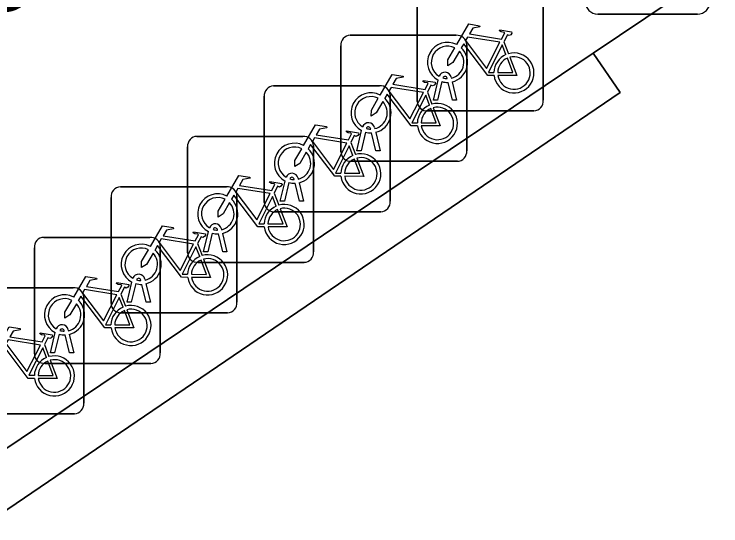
# Model space of a CAD drawing. Extents: x 161087 to 161926, y 382572 to 383873.
# Drawn here: x 161580.01 to 161585.61, y 382950.86 to 382954.92 of the extents above; entities that cross this region are included whole.
import ezdxf

# ---------------------------------------------------------------- set-up
doc = ezdxf.new("R2010")
doc.units = 0
for name, color, linetype in [('IMGEO_Afvalbak', 7, 'Continuous'), ('IMGEO_Fietsenrek', 7, 'Continuous'), ('IMGEO_Muur', 7, 'Continuous'), ('IMGEO_Openbare_ruimte_label', 7, 'Continuous'), ('IMGEO_Voetgangersgebied_open', 7, 'Continuous'), ('IMGEO_Voetpad_open', 7, 'Continuous')]:
    doc.layers.add(name, color=color, linetype=linetype)

msp = doc.modelspace()

# ---------------------------------------------------------------- linework, layer by layer
at = {"layer": 'IMGEO_Afvalbak'}
for p, q in [((161585.4259, 382954.9205), (161584.6361, 382954.9205)), ((161584.6361, 382954.9205), (161585.4259, 382954.9205))]:
    msp.add_line(p, q, dxfattribs=at)
for centre, start, end in [((161584.6361, 382955.0205), 180, 270), ((161584.6361, 382955.0205), 180, 270), ((161585.4259, 382955.0205), 270, 0), ((161585.4259, 382955.0205), 270, 0)]:
    msp.add_arc(centre, 0.1, start, end, dxfattribs=at)
at = {"layer": 'IMGEO_Fietsenrek'}
for p, q in [((161583.2045, 382954.2279), (161583.2045, 382955.0688)), ((161583.2045, 382955.0688), (161583.2045, 382954.2279)), ((161584.2035, 382955.0781), (161584.2035, 382954.2372)), ((161584.2035, 382954.2372), (161584.2035, 382955.0781)), ((161582.6719, 382954.7525), (161583.5128, 382954.7525)), ((161583.5128, 382954.7525), (161582.6719, 382954.7525)), ((161582.5975, 382953.8279), (161582.5975, 382954.6688)), ((161582.5975, 382954.6688), (161582.5975, 382953.8279)), ((161583.5965, 382954.6781), (161583.5965, 382953.8372)), ((161583.5965, 382953.8372), (161583.5965, 382954.6781)), ((161583.8912, 382954.7022), (161583.9275, 382954.607)), ((161583.3315, 382954.2373), (161583.3698, 382954.3973)), ((161583.4002, 382954.3851), (161583.3649, 382954.2373)), ((161583.4419, 382954.4089), (161583.4409, 382954.4132)), ((161583.483, 382954.2373), (161583.4491, 382954.379)), ((161583.4726, 382954.4204), (161583.4744, 382954.4125)), ((161583.4814, 382954.3833), (161583.5164, 382954.2373)), ((161582.0649, 382954.3525), (161582.9058, 382954.3525)), ((161582.9058, 382954.3525), (161582.0649, 382954.3525)), ((161581.9905, 382953.4279), (161581.9905, 382954.2688)), ((161581.9905, 382954.2688), (161581.9905, 382953.4279)), ((161582.9895, 382954.2781), (161582.9895, 382953.4372)), ((161582.9895, 382953.4372), (161582.9895, 382954.2781)), ((161583.2842, 382954.3022), (161583.3205, 382954.207)), ((161583.3649, 382954.2373), (161583.3315, 382954.2373)), ((161583.5164, 382954.2373), (161583.483, 382954.2373)), ((161584.1291, 382954.1535), (161583.2882, 382954.1535)), ((161583.2882, 382954.1535), (161584.1291, 382954.1535)), ((161582.7245, 382953.8373), (161582.7628, 382953.9973)), ((161582.7932, 382953.9851), (161582.7579, 382953.8373)), ((161582.8349, 382954.0089), (161582.8339, 382954.0132)), ((161582.876, 382953.8373), (161582.8421, 382953.979)), ((161582.8656, 382954.0204), (161582.8674, 382954.0125)), ((161582.8744, 382953.9833), (161582.9094, 382953.8373)), ((161581.4569, 382953.9515), (161582.2978, 382953.9515)), ((161582.2978, 382953.9515), (161581.4569, 382953.9515)), ((161581.3825, 382953.0269), (161581.3825, 382953.8678)), ((161581.3825, 382953.8678), (161581.3825, 382953.0269)), ((161582.3815, 382953.8771), (161582.3815, 382953.0362)), ((161582.3815, 382953.0362), (161582.3815, 382953.8771)), ((161582.6772, 382953.9022), (161582.7135, 382953.807)), ((161582.7579, 382953.8373), (161582.7245, 382953.8373)), ((161582.9094, 382953.8373), (161582.876, 382953.8373)), ((161583.5221, 382953.7535), (161582.6812, 382953.7535)), ((161582.6812, 382953.7535), (161583.5221, 382953.7535)), ((161582.1175, 382953.4373), (161582.1558, 382953.5973)), ((161582.1862, 382953.5851), (161582.1509, 382953.4373)), ((161582.2279, 382953.6089), (161582.2269, 382953.6132)), ((161582.2586, 382953.6204), (161582.2604, 382953.6125)), ((161580.8499, 382953.5515), (161581.6908, 382953.5515)), ((161581.6908, 382953.5515), (161580.8499, 382953.5515)), ((161582.269, 382953.4373), (161582.2351, 382953.579)), ((161582.2674, 382953.5833), (161582.3024, 382953.4373)), ((161581.7745, 382953.4771), (161581.7745, 382952.6362)), ((161581.7745, 382952.6362), (161581.7745, 382953.4771)), ((161582.0692, 382953.5012), (161582.1055, 382953.406)), ((161580.7755, 382952.6269), (161580.7755, 382953.4678)), ((161580.7755, 382953.4678), (161580.7755, 382952.6269)), ((161582.1509, 382953.4373), (161582.1175, 382953.4373)), ((161582.3024, 382953.4373), (161582.269, 382953.4373)), ((161582.9151, 382953.3535), (161582.0742, 382953.3535)), ((161582.0742, 382953.3535), (161582.9151, 382953.3535)), ((161581.5095, 382953.0363), (161581.5478, 382953.1963)), ((161581.6199, 382953.2079), (161581.6189, 382953.2122)), ((161581.6506, 382953.2194), (161581.6524, 382953.2115)), ((161580.2419, 382953.1505), (161581.0828, 382953.1505)), ((161581.0828, 382953.1505), (161580.2419, 382953.1505)), ((161581.5782, 382953.1841), (161581.5429, 382953.0363)), ((161581.661, 382953.0363), (161581.6271, 382953.178)), ((161581.6594, 382953.1823), (161581.6944, 382953.0363)), ((161581.4622, 382953.1012), (161581.4985, 382953.006)), ((161580.1675, 382952.2259), (161580.1675, 382953.0668)), ((161580.1675, 382953.0668), (161580.1675, 382952.2259)), ((161581.1665, 382953.0761), (161581.1665, 382952.2352)), ((161581.1665, 382952.2352), (161581.1665, 382953.0761)), ((161581.5429, 382953.0363), (161581.5095, 382953.0363)), ((161581.6944, 382953.0363), (161581.661, 382953.0363)), ((161582.3071, 382952.9525), (161581.4662, 382952.9525)), ((161581.4662, 382952.9525), (161582.3071, 382952.9525)), ((161581.0129, 382952.8079), (161581.0119, 382952.8122)), ((161581.0436, 382952.8194), (161581.0454, 382952.8115)), ((161579.6349, 382952.7505), (161580.4758, 382952.7505)), ((161580.4758, 382952.7505), (161579.6349, 382952.7505)), ((161580.9025, 382952.6363), (161580.9408, 382952.7963)), ((161580.9712, 382952.7841), (161580.9359, 382952.6363)), ((161581.054, 382952.6363), (161581.0201, 382952.778)), ((161581.0524, 382952.7823), (161581.0874, 382952.6363)), ((161580.8542, 382952.7002), (161580.8905, 382952.605)), ((161580.5595, 382952.6761), (161580.5595, 382951.8352)), ((161580.5595, 382951.8352), (161580.5595, 382952.6761)), ((161580.9359, 382952.6363), (161580.9025, 382952.6363)), ((161581.0874, 382952.6363), (161581.054, 382952.6363)), ((161581.7001, 382952.5525), (161580.8592, 382952.5525)), ((161580.8592, 382952.5525), (161581.7001, 382952.5525)), ((161580.4049, 382952.4069), (161580.4039, 382952.4112)), ((161580.4356, 382952.4184), (161580.4374, 382952.4105)), ((161580.2945, 382952.2353), (161580.3328, 382952.3953)), ((161580.3632, 382952.3831), (161580.3279, 382952.2353)), ((161580.446, 382952.2353), (161580.4121, 382952.377)), ((161580.4444, 382952.3813), (161580.4794, 382952.2353)), ((161580.2472, 382952.3002), (161580.2835, 382952.205)), ((161580.3279, 382952.2353), (161580.2945, 382952.2353)), ((161580.4794, 382952.2353), (161580.446, 382952.2353)), ((161581.0921, 382952.1515), (161580.2512, 382952.1515)), ((161580.2512, 382952.1515), (161581.0921, 382952.1515)), ((161580.4851, 382951.7515), (161579.6442, 382951.7515)), ((161579.6442, 382951.7515), (161580.4851, 382951.7515))]:
    msp.add_line(p, q, dxfattribs=at)
for points in [[(161583.5171, 382954.6792), (161583.6118, 382954.8427), (161583.698, 382954.8289), (161583.6997, 382954.8202), (161583.6436, 382954.8093), (161583.6174, 382954.764), (161583.8726, 382954.7232)], [(161583.8726, 382954.7232), (161583.8976, 382954.772), (161583.8925, 382954.776), (161583.8693, 382954.7797), (161583.8566, 382954.7872), (161583.8556, 382954.7903), (161583.8578, 382954.7949), (161583.9526, 382954.7798), (161583.9549, 382954.7695), (161583.9455, 382954.7571), (161583.9331, 382954.7507), (161583.9186, 382954.7569), (161583.8912, 382954.7022)], [(161583.8597, 382954.698), (161583.6029, 382954.739), (161583.5862, 382954.7102), (161583.7532, 382954.4899), (161583.8597, 382954.698)], [(161583.5378, 382954.6267), (161583.4862, 382954.5375), (161583.4463, 382954.5115), (161583.4475, 382954.559), (161583.502, 382954.6532)], [(161583.8128, 382954.4345), (161583.7631, 382954.4346), (161583.5724, 382954.6863), (161583.5534, 382954.6535)], [(161583.9077, 382954.6), (161583.8784, 382954.6768), (161583.769, 382954.4587), (161583.8117, 382954.4586)], [(161583.8417, 382954.4585), (161583.9616, 382954.4583), (161583.9184, 382954.5719)], [(161583.9382, 382954.5788), (161583.9932, 382954.4342), (161583.8431, 382954.4345)], [(161582.9101, 382954.2792), (161583.0048, 382954.4427), (161583.091, 382954.4289), (161583.0927, 382954.4202), (161583.0366, 382954.4093), (161583.0104, 382954.364), (161583.2656, 382954.3232)], [(161583.2656, 382954.3232), (161583.2906, 382954.372), (161583.2855, 382954.376), (161583.2623, 382954.3797), (161583.2496, 382954.3872), (161583.2486, 382954.3903), (161583.2508, 382954.3949), (161583.3456, 382954.3798), (161583.3479, 382954.3695), (161583.3385, 382954.3571), (161583.3261, 382954.3507), (161583.3116, 382954.3569), (161583.2842, 382954.3022)], [(161583.2527, 382954.298), (161582.9959, 382954.339), (161582.9792, 382954.3102), (161583.1462, 382954.0899), (161583.2527, 382954.298)], [(161583.2058, 382954.0345), (161583.1561, 382954.0346), (161582.9654, 382954.2863), (161582.9464, 382954.2535)], [(161583.3007, 382954.2), (161583.2714, 382954.2768), (161583.162, 382954.0587), (161583.2047, 382954.0586)], [(161582.9308, 382954.2267), (161582.8792, 382954.1375), (161582.8393, 382954.1115), (161582.8405, 382954.159), (161582.895, 382954.2532)], [(161583.2347, 382954.0585), (161583.3546, 382954.0583), (161583.3114, 382954.1719)], [(161583.3312, 382954.1788), (161583.3862, 382954.0342), (161583.2361, 382954.0345)], [(161582.3031, 382953.8792), (161582.3978, 382954.0427), (161582.484, 382954.0289), (161582.4857, 382954.0202), (161582.4296, 382954.0093), (161582.4034, 382953.964), (161582.6586, 382953.9232)], [(161582.6586, 382953.9232), (161582.6836, 382953.972), (161582.6785, 382953.976), (161582.6553, 382953.9797), (161582.6426, 382953.9872), (161582.6416, 382953.9903), (161582.6438, 382953.9949), (161582.7386, 382953.9798), (161582.7409, 382953.9695), (161582.7315, 382953.9571), (161582.7191, 382953.9507), (161582.7046, 382953.9569), (161582.6772, 382953.9022)], [(161582.6457, 382953.898), (161582.3889, 382953.939), (161582.3722, 382953.9102), (161582.5392, 382953.6899), (161582.6457, 382953.898)], [(161582.5988, 382953.6345), (161582.5491, 382953.6346), (161582.3584, 382953.8863), (161582.3394, 382953.8535)], [(161582.6937, 382953.8), (161582.6644, 382953.8768), (161582.555, 382953.6587), (161582.5977, 382953.6586)], [(161582.3238, 382953.8267), (161582.2722, 382953.7375), (161582.2323, 382953.7115), (161582.2335, 382953.759), (161582.288, 382953.8532)], [(161582.6277, 382953.6585), (161582.7476, 382953.6583), (161582.7044, 382953.7719)], [(161582.7242, 382953.7788), (161582.7792, 382953.6342), (161582.6291, 382953.6345)], [(161581.6951, 382953.4782), (161581.7898, 382953.6417), (161581.876, 382953.6279), (161581.8777, 382953.6192), (161581.8216, 382953.6083), (161581.7954, 382953.563), (161582.0506, 382953.5222)], [(161582.0506, 382953.5222), (161582.0756, 382953.571), (161582.0705, 382953.575), (161582.0473, 382953.5787), (161582.0346, 382953.5862), (161582.0336, 382953.5893), (161582.0358, 382953.5939), (161582.1306, 382953.5788), (161582.1329, 382953.5685), (161582.1235, 382953.5561), (161582.1111, 382953.5497), (161582.0966, 382953.5559), (161582.0692, 382953.5012)], [(161582.0377, 382953.497), (161581.7809, 382953.538), (161581.7642, 382953.5092), (161581.9312, 382953.2889), (161582.0377, 382953.497)], [(161581.9908, 382953.2335), (161581.9411, 382953.2336), (161581.7504, 382953.4853), (161581.7314, 382953.4525)], [(161582.0857, 382953.399), (161582.0564, 382953.4758), (161581.947, 382953.2577), (161581.9897, 382953.2576)], [(161581.7158, 382953.4257), (161581.6642, 382953.3365), (161581.6243, 382953.3105), (161581.6255, 382953.358), (161581.68, 382953.4522)], [(161582.0197, 382953.2575), (161582.1396, 382953.2573), (161582.0964, 382953.3709)], [(161582.1162, 382953.3778), (161582.1712, 382953.2332), (161582.0211, 382953.2335)], [(161581.0881, 382953.0782), (161581.1828, 382953.2417), (161581.269, 382953.2279), (161581.2707, 382953.2192), (161581.2146, 382953.2083), (161581.1884, 382953.163), (161581.4436, 382953.1222)], [(161581.4436, 382953.1222), (161581.4686, 382953.171), (161581.4635, 382953.175), (161581.4403, 382953.1787), (161581.4276, 382953.1862), (161581.4266, 382953.1893), (161581.4288, 382953.1939), (161581.5236, 382953.1788), (161581.5259, 382953.1685), (161581.5165, 382953.1561), (161581.5041, 382953.1497), (161581.4896, 382953.1559), (161581.4622, 382953.1012)], [(161581.4307, 382953.097), (161581.1739, 382953.138), (161581.1572, 382953.1092), (161581.3242, 382952.8889), (161581.4307, 382953.097)], [(161581.3838, 382952.8335), (161581.3341, 382952.8336), (161581.1434, 382953.0853), (161581.1244, 382953.0525)], [(161581.1088, 382953.0257), (161581.0572, 382952.9365), (161581.0173, 382952.9105), (161581.0185, 382952.958), (161581.073, 382953.0522)], [(161581.4787, 382952.999), (161581.4494, 382953.0758), (161581.34, 382952.8577), (161581.3827, 382952.8576)], [(161581.4127, 382952.8575), (161581.5326, 382952.8573), (161581.4894, 382952.9709)], [(161581.5092, 382952.9778), (161581.5642, 382952.8332), (161581.4141, 382952.8335)], [(161580.4801, 382952.6772), (161580.5748, 382952.8407), (161580.661, 382952.8269), (161580.6627, 382952.8182), (161580.6066, 382952.8073), (161580.5804, 382952.762), (161580.8356, 382952.7212)], [(161580.8356, 382952.7212), (161580.8606, 382952.77), (161580.8555, 382952.774), (161580.8323, 382952.7777), (161580.8196, 382952.7852), (161580.8186, 382952.7883), (161580.8208, 382952.7929), (161580.9156, 382952.7778), (161580.9179, 382952.7675), (161580.9085, 382952.7551), (161580.8961, 382952.7487), (161580.8816, 382952.7549), (161580.8542, 382952.7002)], [(161580.8227, 382952.696), (161580.5659, 382952.737), (161580.5492, 382952.7082), (161580.7162, 382952.4879), (161580.8227, 382952.696)], [(161580.5008, 382952.6247), (161580.4492, 382952.5355), (161580.4093, 382952.5095), (161580.4105, 382952.557), (161580.465, 382952.6512)], [(161580.7758, 382952.4325), (161580.7261, 382952.4326), (161580.5354, 382952.6843), (161580.5164, 382952.6515)], [(161580.8707, 382952.598), (161580.8414, 382952.6748), (161580.732, 382952.4567), (161580.7747, 382952.4566)], [(161580.9012, 382952.5768), (161580.9562, 382952.4322), (161580.8061, 382952.4325)], [(161580.8047, 382952.4565), (161580.9246, 382952.4563), (161580.8814, 382952.5699)], [(161579.8731, 382952.2772), (161579.9678, 382952.4407), (161580.054, 382952.4269), (161580.0557, 382952.4182), (161579.9996, 382952.4073), (161579.9734, 382952.362), (161580.2286, 382952.3212)], [(161580.2286, 382952.3212), (161580.2536, 382952.37), (161580.2485, 382952.374), (161580.2253, 382952.3777), (161580.2126, 382952.3852), (161580.2116, 382952.3883), (161580.2138, 382952.3929), (161580.3086, 382952.3778), (161580.3109, 382952.3675), (161580.3015, 382952.3551), (161580.2891, 382952.3487), (161580.2746, 382952.3549), (161580.2472, 382952.3002)], [(161580.2157, 382952.296), (161579.9589, 382952.337), (161579.9422, 382952.3082), (161580.1092, 382952.0879), (161580.2157, 382952.296)], [(161580.1688, 382952.0325), (161580.1191, 382952.0326), (161579.9284, 382952.2843), (161579.9094, 382952.2515)], [(161580.2637, 382952.198), (161580.2344, 382952.2748), (161580.125, 382952.0567), (161580.1677, 382952.0566)], [(161580.1977, 382952.0565), (161580.3176, 382952.0563), (161580.2744, 382952.1699)], [(161580.2942, 382952.1768), (161580.3492, 382952.0322), (161580.1991, 382952.0325)]]:
    msp.add_lwpolyline(points, dxfattribs=at)
for centre, radius, start, end in [((161582.6752, 382954.6746), 0.0779, 92.4484, 184.2845), ((161582.6752, 382954.6746), 0.0779, 92.4484, 184.2845), ((161583.5186, 382954.6748), 0.0779, 2.4484, 94.2845), ((161583.5186, 382954.6748), 0.0779, 2.4484, 94.2845), ((161583.4441, 382954.5379), 0.159, 62.6766, 242.1369), ((161583.4441, 382954.5379), 0.129, 63.3192, 238.903), ((161583.4441, 382954.5379), 0.159, 283.5766, 46.6042), ((161583.4441, 382954.5379), 0.129, 283.6043, 43.4302), ((161583.9707, 382954.4539), 0.159, 113.3408, 178.3217), ((161583.9707, 382954.4539), 0.159, 187.0065, 105.7708), ((161583.9707, 382954.4539), 0.129, 113.923, 177.9556), ((161583.9707, 382954.4539), 0.129, 188.6715, 104.5883), ((161583.4239, 382954.4093), 0.0499, 12.8025, 158.6934), ((161583.4239, 382954.4093), 0.0174, 12.8025, 163.4502), ((161583.4441, 382954.5379), 0.159, 253.9967, 271.7867), ((161583.4441, 382954.5379), 0.129, 253.415, 269.0204), ((161582.0682, 382954.2746), 0.0779, 92.4484, 184.2845), ((161582.0682, 382954.2746), 0.0779, 92.4484, 184.2845), ((161582.9116, 382954.2748), 0.0779, 2.4484, 94.2845), ((161582.9116, 382954.2748), 0.0779, 2.4484, 94.2845), ((161582.8371, 382954.1379), 0.159, 62.6766, 242.1369), ((161582.8371, 382954.1379), 0.129, 63.3192, 238.903), ((161582.8371, 382954.1379), 0.129, 283.6043, 43.4302), ((161582.8371, 382954.1379), 0.159, 283.5766, 46.6042), ((161583.2824, 382954.2312), 0.0779, 182.4484, 274.2845), ((161583.2824, 382954.2312), 0.0779, 182.4484, 274.2845), ((161583.3637, 382954.0539), 0.159, 187.0065, 105.7708), ((161584.1258, 382954.2314), 0.0779, 272.4484, 4.2845), ((161584.1258, 382954.2314), 0.0779, 272.4484, 4.2845), ((161583.3637, 382954.0539), 0.159, 113.3408, 178.3217), ((161583.3637, 382954.0539), 0.129, 113.923, 177.9556), ((161583.3637, 382954.0539), 0.129, 188.6715, 104.5883), ((161582.8169, 382954.0093), 0.0499, 12.8025, 158.6934), ((161582.8371, 382954.1379), 0.159, 253.9967, 271.7867), ((161582.8169, 382954.0093), 0.0174, 12.8025, 163.4502), ((161582.8371, 382954.1379), 0.129, 253.415, 269.0204), ((161581.4602, 382953.8736), 0.0779, 92.4484, 184.2845), ((161581.4602, 382953.8736), 0.0779, 92.4484, 184.2845), ((161582.3036, 382953.8738), 0.0779, 2.4484, 94.2845), ((161582.3036, 382953.8738), 0.0779, 2.4484, 94.2845), ((161582.2301, 382953.7379), 0.159, 62.6766, 242.1369), ((161582.2301, 382953.7379), 0.129, 63.3192, 238.903), ((161582.2301, 382953.7379), 0.129, 283.6043, 43.4302), ((161582.2301, 382953.7379), 0.159, 283.5766, 46.6042), ((161582.6754, 382953.8312), 0.0779, 182.4484, 274.2845), ((161582.6754, 382953.8312), 0.0779, 182.4484, 274.2845), ((161582.7567, 382953.6539), 0.159, 187.0065, 105.7708), ((161583.5188, 382953.8314), 0.0779, 272.4484, 4.2845), ((161583.5188, 382953.8314), 0.0779, 272.4484, 4.2845), ((161582.7567, 382953.6539), 0.159, 113.3408, 178.3217), ((161582.7567, 382953.6539), 0.129, 113.923, 177.9556), ((161582.7567, 382953.6539), 0.129, 188.6715, 104.5883), ((161582.2099, 382953.6093), 0.0499, 12.8025, 158.6934), ((161582.2301, 382953.7379), 0.159, 253.9967, 271.7867), ((161582.2099, 382953.6093), 0.0174, 12.8025, 163.4502), ((161582.2301, 382953.7379), 0.129, 253.415, 269.0204), ((161580.8532, 382953.4736), 0.0779, 92.4484, 184.2845), ((161580.8532, 382953.4736), 0.0779, 92.4484, 184.2845), ((161581.6966, 382953.4738), 0.0779, 2.4484, 94.2845), ((161581.6966, 382953.4738), 0.0779, 2.4484, 94.2845), ((161581.6221, 382953.3369), 0.159, 62.6766, 242.1369), ((161581.6221, 382953.3369), 0.129, 63.3192, 238.903), ((161581.6221, 382953.3369), 0.129, 283.6043, 43.4302), ((161581.6221, 382953.3369), 0.159, 283.5766, 46.6042), ((161582.0684, 382953.4312), 0.0779, 182.4484, 274.2845), ((161582.0684, 382953.4312), 0.0779, 182.4484, 274.2845), ((161582.9118, 382953.4314), 0.0779, 272.4484, 4.2845), ((161582.9118, 382953.4314), 0.0779, 272.4484, 4.2845), ((161582.1487, 382953.2529), 0.159, 113.3408, 178.3217), ((161582.1487, 382953.2529), 0.159, 187.0065, 105.7708), ((161582.1487, 382953.2529), 0.129, 113.923, 177.9556), ((161582.1487, 382953.2529), 0.129, 188.6715, 104.5883), ((161581.6019, 382953.2083), 0.0499, 12.8025, 158.6934), ((161581.6019, 382953.2083), 0.0174, 12.8025, 163.4502), ((161581.6221, 382953.3369), 0.129, 253.415, 269.0204), ((161580.2452, 382953.0726), 0.0779, 92.4484, 184.2845), ((161580.2452, 382953.0726), 0.0779, 92.4484, 184.2845), ((161581.0886, 382953.0728), 0.0779, 2.4484, 94.2845), ((161581.0886, 382953.0728), 0.0779, 2.4484, 94.2845), ((161581.6221, 382953.3369), 0.159, 253.9967, 271.7867), ((161581.0151, 382952.9369), 0.159, 62.6766, 242.1369), ((161581.0151, 382952.9369), 0.129, 63.3192, 238.903), ((161581.0151, 382952.9369), 0.129, 283.6043, 43.4302), ((161581.0151, 382952.9369), 0.159, 283.5766, 46.6042), ((161581.4604, 382953.0302), 0.0779, 182.4484, 274.2845), ((161581.4604, 382953.0302), 0.0779, 182.4484, 274.2845), ((161582.3038, 382953.0304), 0.0779, 272.4484, 4.2845), ((161582.3038, 382953.0304), 0.0779, 272.4484, 4.2845), ((161581.5417, 382952.8529), 0.159, 113.3408, 178.3217), ((161581.5417, 382952.8529), 0.159, 187.0065, 105.7708), ((161581.5417, 382952.8529), 0.129, 113.923, 177.9556), ((161581.5417, 382952.8529), 0.129, 188.6715, 104.5883), ((161580.9949, 382952.8083), 0.0499, 12.8025, 158.6934), ((161580.9949, 382952.8083), 0.0174, 12.8025, 163.4502), ((161581.0151, 382952.9369), 0.129, 253.415, 269.0204), ((161580.4816, 382952.6728), 0.0779, 2.4484, 94.2845), ((161580.4816, 382952.6728), 0.0779, 2.4484, 94.2845), ((161581.0151, 382952.9369), 0.159, 253.9967, 271.7867), ((161580.4071, 382952.5359), 0.159, 62.6766, 242.1369), ((161580.4071, 382952.5359), 0.129, 63.3192, 238.903), ((161580.4071, 382952.5359), 0.159, 283.5766, 46.6042), ((161581.6968, 382952.6304), 0.0779, 272.4484, 4.2845), ((161581.6968, 382952.6304), 0.0779, 272.4484, 4.2845), ((161580.4071, 382952.5359), 0.129, 283.6043, 43.4302), ((161580.9337, 382952.4519), 0.159, 113.3408, 178.3217), ((161580.8534, 382952.6302), 0.0779, 182.4484, 274.2845), ((161580.8534, 382952.6302), 0.0779, 182.4484, 274.2845), ((161580.9337, 382952.4519), 0.159, 187.0065, 105.7708), ((161580.9337, 382952.4519), 0.129, 188.6715, 104.5883), ((161580.9337, 382952.4519), 0.129, 113.923, 177.9556), ((161580.3869, 382952.4073), 0.0499, 12.8025, 158.6934), ((161580.3869, 382952.4073), 0.0174, 12.8025, 163.4502), ((161580.4071, 382952.5359), 0.129, 253.415, 269.0204), ((161580.4071, 382952.5359), 0.159, 253.9967, 271.7867), ((161580.2454, 382952.2292), 0.0779, 182.4484, 274.2845), ((161580.2454, 382952.2292), 0.0779, 182.4484, 274.2845), ((161580.3267, 382952.0519), 0.159, 113.3408, 178.3217), ((161580.3267, 382952.0519), 0.159, 187.0065, 105.7708), ((161581.0888, 382952.2294), 0.0779, 272.4484, 4.2845), ((161581.0888, 382952.2294), 0.0779, 272.4484, 4.2845), ((161580.3267, 382952.0519), 0.129, 113.923, 177.9556), ((161580.3267, 382952.0519), 0.129, 188.6715, 104.5883), ((161580.4818, 382951.8294), 0.0779, 272.4484, 4.2845), ((161580.4818, 382951.8294), 0.0779, 272.4484, 4.2845)]:
    msp.add_arc(centre, radius, start, end, dxfattribs=at)
at = {"layer": 'IMGEO_Muur'}
msp.add_lwpolyline([(161584.813, 382954.298), (161584.599, 382954.611), (161572.373, 382946.378), (161572.608, 382945.998)], close=True, dxfattribs=at)
at = {"layer": 'IMGEO_Voetgangersgebied_open'}
for points in [[(161584.599, 382954.611), (161585.852, 382955.454), (161593.444, 382960.122), (161595.578, 382962.075), (161597.767, 382964.102), (161611.79, 382971.239)], [(161548.176, 382917.965), (161549.531, 382915.899), (161556.128, 382922.257), (161556.707, 382922.771), (161555.155, 382924.606), (161554.665, 382924.143), (161549.364, 382930.974), (161551.734, 382932.436), (161562.942, 382940.042), (161564.913, 382941.379), (161568.153, 382943.539), (161570.56, 382945.2), (161572.373, 382946.378), (161584.599, 382954.611)]]:
    msp.add_lwpolyline(points, dxfattribs=at)
at = {"layer": 'IMGEO_Voetpad_open'}
msp.add_lwpolyline([(161611.79, 382971.239), (161597.767, 382964.102), (161598.815, 382962.963), (161600.822, 382960.782), (161598.64, 382958.729), (161596.533, 382956.746), (161593.444, 382960.122), (161585.852, 382955.454), (161584.599, 382954.611), (161584.813, 382954.298), (161572.608, 382945.998), (161572.373, 382946.378), (161570.56, 382945.2), (161573.441, 382941.522), (161574.131, 382942.159), (161582.151, 382949.569), (161584.232, 382947.551), (161588.079, 382950.504), (161588.332, 382950.179), (161588.295, 382950.151), (161589.365, 382948.884), (161598.708, 382956.104), (161602.176, 382954.091)], dxfattribs=at)

# ---------------------------------------------------------------- texts
at = {"layer": 'IMGEO_Openbare_ruimte_label'}
msp.add_text('Oude Stadsgracht', height=1, rotation=34.0395, dxfattribs=at).set_placement((161575.7743, 382952.0959))

doc.saveas('drawing.dxf')
